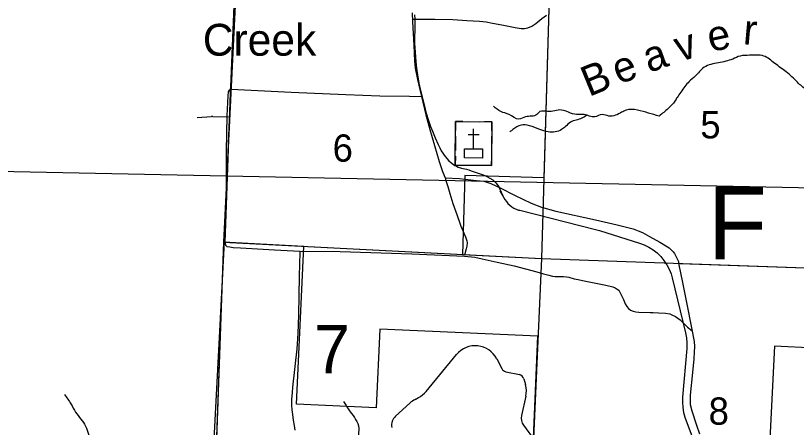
# Model space of a CAD drawing. Extents: x 1219626 to 1426462, y 456797 to 752399.
# Drawn here: x 1247093 to 1259982, y 685034 to 691831 of the extents above; entities that cross this region are included whole.
import ezdxf

# ---------------------------------------------------------------- set-up
doc = ezdxf.new("R2010")
doc.units = 0
for name, color, linetype in [('Adjacent County and State Text', 7, 'Continuous'), ('Communities and Subdivisions Names without Post Office', 7, 'Continuous'), ('County Boundary', 7, 'Continuous'), ('Culture', 7, 'Continuous'), ('Local Roads Improved', 7, 'Continuous'), ('Local Roads Paved', 7, 'Continuous'), ('Masks', 7, 'Continuous'), ('Narrow River Creek and Branch and Slough', 7, 'Continuous'), ('Narrow River Creek and Branch and Slough Text', 7, 'Continuous'), ('Quad Borders', 7, 'Continuous'), ('Section Lines', 7, 'Continuous'), ('Section Numbers', 7, 'Continuous'), ('State Forest', 7, 'Continuous'), ('State Forest Text', 7, 'Continuous'), ('Uninventoried Roads and Features', 7, 'Continuous')]:
    doc.layers.add(name, color=color, linetype=linetype)

msp = doc.modelspace()

# ---------------------------------------------------------------- linework, layer by layer
at = {"layer": 'County Boundary'}
for p, q in [((1251167, 703527), (1250535, 688095)), ((1250535, 688095), (1250119, 680134))]:
    msp.add_line(p, q, dxfattribs=at)
at = {"layer": 'Culture'}
for p, q in [((1254355, 690082), (1254354, 689932)), ((1254475, 690082), (1254355, 690082)), ((1254565, 690081), (1254745, 690080)), ((1254955, 690079), (1254835, 690080)), ((1254954, 689929), (1254955, 690079)), ((1254652, 689631), (1254654, 689960)), ((1254354, 689842), (1254352, 689602)), ((1254564, 689871), (1254744, 689870)), ((1254952, 689599), (1254954, 689839)), ((1254352, 689512), (1254351, 689362)), ((1254951, 689359), (1254952, 689509)), ((1254351, 689362), (1254951, 689359))]:
    msp.add_line(p, q, dxfattribs=at)
for points in [[(1254355, 690082), (1254955, 690079), (1254951, 689359), (1254351, 689362)], [(1254502, 689632), (1254802, 689630), (1254802, 689480), (1254502, 689482)]]:
    msp.add_lwpolyline(points, close=True, dxfattribs=at)
at = {"layer": 'Local Roads Improved'}
for p, q in [((1250090, 690149), (1250329, 690168)), ((1250351, 690168), (1250599, 690161)), ((1255086, 688938), (1255171, 688798)), ((1255415, 688617), (1256665, 688302)), ((1256730, 688284), (1257393, 688076)), ((1257931, 687503), (1258153, 686595)), ((1258173, 686335), (1258102, 685532)), ((1258147, 685188), (1258303, 684761))]:
    msp.add_line(p, q, dxfattribs=at)
for points in [[(1253676, 691843), (1253681, 691775), (1253683, 691716), (1253682, 691612), (1253678, 691456), (1253678, 691378), (1253682, 691300), (1253700, 691076), (1253712, 690964), (1253727, 690852), (1253751, 690717), (1253772, 690617), (1253808, 690467), (1253846, 690317), (1253867, 690238), (1253909, 690102), (1253944, 690001), (1253973, 689926), (1254018, 689813), (1254068, 689701), (1254094, 689647), (1254119, 689601), (1254143, 689562), (1254166, 689529), (1254209, 689474), (1254244, 689436), (1254273, 689410), (1254320, 689375), (1254345, 689359), (1254371, 689345), (1254401, 689331), (1254454, 689314), (1254535, 689294), (1254575, 689284), (1254615, 689271), (1254796, 689209), (1254841, 689191), (1254874, 689176), (1254922, 689150), (1254969, 689119), (1255000, 689093), (1255023, 689069), (1255041, 689046), (1255069, 689003), (1255087, 688969), (1255111, 688917), (1255134, 688863)], [(1254188, 689155), (1254191, 689125), (1254226, 689010), (1254260, 688895), (1254313, 688732), (1254375, 688546), (1254429, 688390), (1254443, 688355), (1254520, 688177), (1254541, 688114), (1254545, 688078), (1254542, 688025), (1254531, 687982), (1254503, 687878)], [(1255171, 688798), (1255194, 688763), (1255221, 688731), (1255251, 688702), (1255284, 688677), (1255320, 688655), (1255358, 688636), (1255397, 688622), (1255415, 688617)], [(1256665, 688302), (1256730, 688284)], [(1257393, 688076), (1257471, 688047), (1257546, 688010), (1257617, 687965), (1257683, 687913), (1257742, 687854), (1257796, 687790), (1257842, 687720), (1257881, 687646), (1257912, 687568), (1257931, 687503)], [(1258153, 686595), (1258168, 686513), (1258175, 686429), (1258173, 686345), (1258173, 686335)], [(1258102, 685532), (1258099, 685448), (1258105, 685364), (1258119, 685282), (1258142, 685201), (1258147, 685188)]]:
    msp.add_lwpolyline(points, dxfattribs=at)
msp.add_arc((1250345, 689968), 200, 88.3935, 94.5672, dxfattribs=at)
at = {"layer": 'Local Roads Paved'}
for points in [[(1253639, 691878), (1253643, 691730), (1253669, 691342), (1253676, 691085), (1253689, 690963), (1253726, 690776), (1253763, 690609), (1253864, 690196), (1253930, 689953), (1254087, 689423), (1254141, 689258), (1254185, 689155), (1254420, 689142), (1254702, 689112), (1254820, 689097), (1254939, 689059), (1255090, 688989), (1255329, 688869), (1255601, 688735), (1255773, 688671), (1256010, 688601), (1256665, 688458), (1257025, 688379), (1257287, 688309), (1257372, 688280), (1257440, 688250), (1257558, 688186), (1257728, 688090), (1257884, 687997), (1257947, 687931), (1257968, 687906), (1258005, 687841), (1258033, 687772), (1258042, 687718), (1258104, 687428), (1258169, 687096), (1258250, 686678), (1258292, 686452), (1258302, 686370), (1258297, 686277), (1258288, 686164), (1258265, 685941), (1258226, 685566), (1258226, 685477), (1258229, 685410), (1258254, 685306), (1258334, 685068), (1258385, 684925)], [(1253642, 691771), (1254012, 691773), (1254309, 691765), (1254540, 691753), (1254750, 691739), (1254858, 691730), (1254966, 691709), (1255122, 691678), (1255337, 691633), (1255441, 691616), (1255494, 691616), (1255549, 691630), (1255613, 691656), (1255680, 691703), (1255780, 691783), (1255855, 691836)], [(1253792, 690490), (1253593, 690495), (1253103, 690502), (1252546, 690521), (1251643, 690561), (1250652, 690613), (1250618, 690602), (1250601, 690571), (1250595, 690509), (1250581, 690175), (1250570, 689591), (1250566, 688941), (1250547, 688093), (1250556, 688044), (1250582, 688022), (1250627, 688012), (1250687, 688005), (1250808, 687997), (1251366, 687963), (1251787, 687941), (1252453, 687938), (1253636, 687898), (1254504, 687858), (1254672, 687842), (1254792, 687817), (1255045, 687759), (1255325, 687699), (1255695, 687603), (1255806, 687568), (1255894, 687544), (1255956, 687530), (1255999, 687525), (1256075, 687524), (1256136, 687525), (1256186, 687520), (1256224, 687512), (1256316, 687486), (1256381, 687475), (1256452, 687461), (1256835, 687382), (1256950, 687354), (1256992, 687338), (1257023, 687317), (1257050, 687297), (1257063, 687279), (1257127, 687146), (1257157, 687071), (1257181, 687028), (1257211, 686997), (1257242, 686971), (1257286, 686950), (1257334, 686942), (1257383, 686936), (1257569, 686930), (1257615, 686931), (1257708, 686926), (1257823, 686922), (1257892, 686906), (1257923, 686894), (1257988, 686863), (1258061, 686809), (1258184, 686691), (1258258, 686635)], [(1251785, 687934), (1251779, 687721), (1251775, 687533), (1251764, 686889), (1251754, 686583), (1251734, 686329), (1251666, 685697), (1251656, 685609), (1251646, 685493), (1251646, 685400), (1251652, 685325), (1251661, 685246), (1251676, 685155), (1251694, 685066), (1251705, 684989)]]:
    msp.add_lwpolyline(points, dxfattribs=at)
at = {"layer": 'Masks'}
for p, q in [((1250642, 690705), (1250544, 688089)), ((1250637, 688084), (1254694, 687875))]:
    msp.add_line(p, q, dxfattribs=at)
at = {"layer": 'Narrow River Creek and Branch and Slough'}
for points in [[(1267603, 688255), (1267503, 688290), (1267367, 688240), (1267206, 688153), (1267095, 688153), (1266983, 688178), (1266946, 688228), (1266859, 688265), (1266760, 688290), (1266661, 688240), (1266550, 688203), (1266364, 688203), (1266154, 688203), (1266042, 688203), (1265906, 688252), (1265745, 688352), (1265640, 688351), (1265565, 688307), (1265435, 688364), (1265402, 688358), (1265349, 688302), (1265237, 688290), (1265150, 688234), (1265106, 688228), (1264915, 688364), (1264779, 688426), (1264655, 688475), (1264482, 688550), (1264358, 688500), (1264284, 688475), (1264172, 688525), (1264111, 688674), (1264049, 688785), (1263974, 688835), (1263888, 688847), (1263751, 688946), (1263739, 689070), (1263727, 689182), (1263690, 689256), (1263603, 689343), (1263491, 689454), (1263392, 689516), (1263281, 689578), (1263170, 689590), (1263070, 689578), (1263046, 689578), (1262996, 689578), (1262910, 689578), (1262848, 689578), (1262798, 689578), (1262736, 689603), (1262674, 689615), (1262588, 689628), (1262513, 689566), (1262476, 689541), (1262439, 689529), (1262352, 689529), (1262290, 689529), (1262253, 689504), (1262228, 689504), (1262068, 689541), (1262006, 689553), (1261857, 689615), (1261671, 689702), (1261523, 689776), (1261436, 689838), (1261238, 689987), (1261126, 690036), (1261003, 690111), (1260879, 690185), (1260755, 690259), (1260619, 690359), (1260470, 690445), (1260334, 690507), (1260148, 690606), (1260000, 690730), (1259814, 690904), (1259628, 691040), (1259442, 691164), (1259207, 691176), (1259054, 691164), (1258930, 691114), (1258695, 691052), (1258459, 690978), (1258311, 690829), (1258212, 690743), (1258075, 690569), (1258014, 690482), (1257976, 690421), (1257865, 690297), (1257716, 690173)], [(1257716, 690173), (1257543, 690222), (1257357, 690272), (1257172, 690272), (1257097, 690235), (1256887, 690173), (1256775, 690198), (1256652, 690160), (1256478, 690198), (1256354, 690198), (1256218, 690235), (1256107, 690272), (1255871, 690247), (1255748, 690247), (1255698, 690198), (1255512, 690160), (1255401, 690123), (1255240, 690198), (1255104, 690247), (1254980, 690334)], [(1256526, 690189), (1256441, 690136), (1256255, 690074), (1256169, 689999), (1256107, 689950), (1255884, 689913), (1255748, 689950), (1255574, 690012), (1255438, 690024), (1255302, 689950), (1255252, 689913)], [(1247899, 685577), (1248005, 685422), (1248083, 685287), (1248170, 685171), (1248247, 685055), (1248334, 684784), (1248363, 684629), (1248373, 684436), (1248469, 684262), (1248556, 684097), (1248653, 683981), (1248740, 683875), (1248759, 683740), (1248837, 683633), (1248904, 683527), (1248962, 683362), (1249020, 683150), (1249039, 683005), (1249088, 682898), (1249088, 682773), (1249088, 682618), (1249146, 682541), (1249194, 682434), (1249194, 682241), (1249146, 682038), (1249107, 681873), (1249194, 681564), (1249368, 681400), (1249600, 681187), (1249668, 681080), (1249774, 680935), (1249996, 680935), (1250228, 680877), (1250373, 680761), (1250499, 680558), (1250537, 680404), (1250576, 680239), (1250586, 679988), (1250586, 679862), (1250615, 679833), (1250653, 679843), (1250663, 679901), (1250731, 679939), (1250818, 679833), (1250818, 679808), (1250760, 679730), (1250760, 679653), (1250798, 679556), (1250924, 679556), (1250992, 679585), (1251050, 679585), (1251050, 679537), (1251011, 679479), (1251011, 679411), (1251040, 679344), (1251069, 679315), (1251117, 679305), (1251127, 679257), (1251137, 679208), (1251146, 679179), (1251175, 679160), (1251233, 679150), (1251320, 679141), (1251311, 679092), (1251272, 679054), (1251262, 679025), (1251330, 679005), (1251359, 679054), (1251417, 679073), (1251446, 679015), (1251446, 678986), (1251485, 678947), (1251533, 678909), (1251523, 678831), (1251523, 678764), (1251591, 678696), (1251707, 678638), (1251774, 678493), (1251823, 678328), (1251948, 678145), (1252055, 678009), (1252084, 677893), (1252180, 677710), (1252345, 677545), (1252451, 677497), (1252615, 677410), (1252795, 677434), (1252911, 677396), (1253008, 677328), (1253133, 677221), (1253278, 677057)], [(1252504, 685461), (1252595, 685325), (1252685, 685196), (1252753, 685060), (1252753, 684909), (1252753, 684780), (1252753, 684614), (1252700, 684485), (1252625, 684356), (1252625, 684174), (1252610, 684023), (1252647, 683917), (1252693, 683819), (1252693, 683599), (1252716, 683478), (1252716, 683273), (1252708, 683062), (1252700, 682804), (1252700, 682585), (1252678, 682463), (1252678, 682373), (1252700, 682206), (1252753, 682115), (1252806, 681956), (1252859, 681782), (1252867, 681661), (1252867, 681532), (1252912, 681479), (1252980, 681411), (1252996, 681351), (1253018, 681282), (1253018, 681207), (1253018, 681116), (1253003, 680980), (1252996, 680942), (1253011, 680796), (1252950, 680705), (1252897, 680622), (1252852, 680531), (1252791, 680448), (1252708, 680357), (1252625, 680281), (1252610, 680191), (1252595, 680039), (1252610, 679895), (1252534, 679767), (1252489, 679645), (1252466, 679471), (1252473, 679350), (1252466, 679214), (1252420, 679100), (1252398, 678979), (1252390, 678881), (1252383, 678745), (1252337, 678623), (1252292, 678457), (1252246, 678366), (1252315, 678237), (1252458, 678086), (1252549, 677980), (1252610, 677919), (1252700, 677828), (1252776, 677745), (1252852, 677662), (1252920, 677586), (1252905, 677526), (1252912, 677450), (1252905, 677399)]]:
    msp.add_spline(points, degree=3, dxfattribs=at)
at = {"layer": 'Quad Borders'}
msp.add_line((1223413, 689738), (1262625, 688942), dxfattribs=at)
at = {"layer": 'Section Lines'}
for p, q in [((1255926, 693039), (1255774, 687821)), ((1250524, 688090), (1255774, 687821)), ((1255774, 687821), (1255542, 682663)), ((1255774, 687821), (1260964, 687639))]:
    msp.add_line(p, q, dxfattribs=at)
msp.add_lwpolyline([(1252331, 734624), (1252114, 729521), (1251894, 724308), (1251714, 719145), (1251526, 713960), (1251340, 708740), (1251155, 703560), (1250981, 698350), (1250778, 693233), (1250524, 688090), (1250337, 682830), (1250131, 677591), (1249920, 672310)], dxfattribs=at)
at = {"layer": 'State Forest'}
for p, q in [((1255926, 693039), (1255813, 689154)), ((1254510, 689192), (1254472, 687886)), ((1255813, 689154), (1254510, 689192)), ((1250524, 688090), (1250385, 684170)), ((1251849, 688022), (1250524, 688090)), ((1251732, 685419), (1251849, 688022)), ((1254472, 687886), (1255774, 687821)), ((1255774, 687821), (1260964, 687639)), ((1253103, 686657), (1253045, 685359)), ((1255716, 686539), (1253103, 686657)), ((1255599, 683936), (1255716, 686539)), ((1259621, 686376), (1259427, 682470)), ((1260905, 686312), (1259621, 686376)), ((1253045, 685359), (1251732, 685419))]:
    msp.add_line(p, q, dxfattribs=at)
at = {"layer": 'Uninventoried Roads and Features'}
for p, q in [((1258062, 687741), (1260939, 687641)), ((1253869, 685626), (1254371, 686236)), ((1255035, 686166), (1255119, 686005)), ((1255186, 685953), (1255409, 685905)), ((1255484, 685834), (1255510, 685741)), ((1253365, 685218), (1253602, 685436)), ((1253689, 685497), (1253744, 685526)), ((1255515, 685547), (1255444, 685231)), ((1255478, 685068), (1255670, 684807))]:
    msp.add_line(p, q, dxfattribs=at)
for centre, radius, start, end in [((1254680, 685982), 400, 27.3962, 140.5185), ((1255207, 686051), 100, 207.3962, 257.7783), ((1255388, 685807), 100, 15.4308, 77.7783), ((1255125, 685634), 400, 347.3887, 15.4308), ((1253560, 685881), 400, 297.4194, 320.5185), ((1253873, 685142), 400, 117.4194, 132.673), ((1253500, 685071), 200, 132.673, 190.5501), ((1255639, 685187), 200, 167.3887, 216.2853)]:
    msp.add_arc(centre, radius, start, end, dxfattribs=at)

# ---------------------------------------------------------------- texts
at = {"layer": 'Adjacent County and State Text'}
msp.add_text('7', height=800, rotation=359.9999, dxfattribs=at).set_placement((1252019, 685925))
at = {"layer": 'Communities and Subdivisions Names without Post Office'}
msp.add_text('Creek', height=525, rotation=359.9999, dxfattribs=at).set_placement((1250183, 691170))
at = {"layer": 'Narrow River Creek and Branch and Slough Text'}
for s, rotation, p in [('r', 354.9115, (1259090, 691360)), ('e', 12.2114, (1258565, 691227)), ('v', 17.141, (1258054, 691065)), ('a', 19.6631, (1257550, 690884)), ('B', 22.2896, (1256556, 690486)), ('e', 21.2427, (1257051, 690689))]:
    msp.add_text(s, height=500, rotation=rotation, dxfattribs=at).set_placement(p)
at = {"layer": 'Section Numbers'}
for s, p in [('5', (1258396, 689804)), ('6', (1252326, 689420)), ('8', (1258533, 685078))]:
    msp.add_text(s, height=450, rotation=359.9999, dxfattribs=at).set_placement(p)
at = {"layer": 'State Forest Text'}
msp.add_text('F  O  R  E  S  T', height=1200, dxfattribs=at).set_placement((1258515, 687809))

doc.saveas('drawing.dxf')
